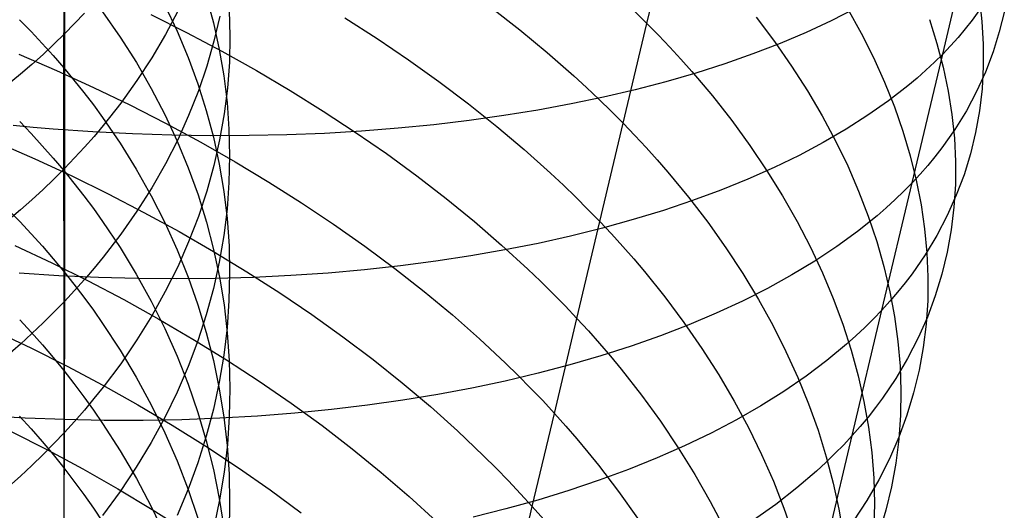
# Model space of a CAD drawing. Extents: x -383 to 1849, y -1185 to -529.
# Tile 727 of 870: x 1802.47 to 1814.03, y -1074.37 to -1068.61. Entities that reach past the tile are written whole.
import ezdxf

# ---------------------------------------------------------------- set-up
doc = ezdxf.new("R2010")
doc.units = 0
doc.layers.add('PREDEFINITO', color=7, linetype='CONTINUOUS')

msp = doc.modelspace()

# ---------------------------------------------------------------- linework, layer by layer
at = {"layer": 'PREDEFINITO'}
for p, q in [((1802.994, -1067.178, 656.777), (1802.994, -1068.778, 655.761)), ((1809.835, -1068.654, 514.6), (1810.117, -1067.463, 513.65)), ((1813.309, -1069.015, 496.529), (1813.672, -1067.485, 495.592)), ((1802.986, -1067.948, 637.828), (1802.985, -1069.174, 636.801)), ((1804.66, -1068.341, 643.337), (1804.744, -1068.649, 643.711)), ((1813.74, -1068.366, 504.684), (1813.77, -1068.633, 504.271)), ((1804.173, -1068.441, 640.859), (1804.318, -1068.745, 641.214)), ((1804.324, -1068.51, 652.178), (1804.18, -1068.786, 652.556)), ((1804.93, -1068.498, 646.257), (1804.938, -1068.803, 646.643)), ((1808.006, -1068.468, 516.87), (1808.342, -1068.73, 516.63)), ((1812.28, -1068.48, 493.225), (1811.999, -1068.623, 492.851)), ((1812.192, -1068.481, 510.075), (1812.351, -1068.768, 509.71)), ((1813.804, -1068.411, 497.765), (1813.654, -1068.618, 497.35)), ((1814.033, -1068.509, 501.234), (1813.974, -1068.752, 500.811)), ((1802.468, -1068.613, 636.196), (1802.603, -1068.751, 636.345)), ((1803.229, -1068.534, 655.412), (1803.113, -1068.657, 655.587)), ((1803.443, -1068.52, 638.47), (1803.649, -1068.815, 638.8)), ((1804.007, -1068.55, 520.481), (1804.429, -1068.762, 520.342)), ((1804.818, -1068.569, 649.224), (1804.749, -1068.863, 649.612)), ((1806.289, -1068.589, 518.689), (1806.667, -1068.832, 518.494)), ((1809.694, -1068.516, 514.743), (1809.835, -1068.654, 514.6)), ((1811.119, -1068.58, 512.407), (1811.334, -1068.867, 512.075)), ((1811.999, -1068.623, 492.851), (1811.705, -1068.76, 492.484)), ((1813.155, -1068.609, 507.237), (1813.242, -1068.89, 506.842)), ((1813.654, -1068.618, 497.35), (1813.574, -1068.719, 497.143)), ((1803.113, -1068.657, 655.587), (1802.994, -1068.778, 655.761)), ((1804.744, -1068.649, 643.711), (1804.812, -1068.959, 644.087)), ((1808.342, -1068.73, 516.63), (1808.665, -1068.997, 516.381)), ((1809.556, -1069.827, 515.573), (1809.835, -1068.654, 514.6)), ((1809.835, -1068.654, 514.6), (1809.972, -1068.793, 514.454)), ((1813.574, -1068.719, 497.143), (1813.489, -1068.819, 496.937)), ((1813.77, -1068.633, 504.271), (1813.785, -1068.899, 503.857)), ((1802.603, -1068.751, 636.345), (1802.734, -1068.89, 636.495)), ((1802.994, -1068.778, 655.761), (1802.87, -1068.899, 655.933)), ((1802.994, -1068.778, 655.761), (1802.994, -1070.358, 654.714)), ((1803.649, -1068.815, 638.8), (1803.839, -1069.114, 639.135)), ((1804.18, -1068.786, 652.556), (1804.02, -1069.058, 652.929)), ((1804.318, -1068.745, 641.214), (1804.447, -1069.053, 641.573)), ((1804.429, -1068.762, 520.342), (1804.842, -1068.982, 520.192)), ((1804.938, -1068.803, 646.643), (1804.931, -1069.108, 647.029)), ((1806.667, -1068.832, 518.494), (1807.035, -1069.082, 518.288)), ((1809.972, -1068.793, 514.454), (1810.105, -1068.934, 514.307)), ((1811.705, -1068.76, 492.484), (1811.399, -1068.889, 492.125)), ((1812.351, -1068.768, 509.71), (1812.495, -1069.056, 509.339)), ((1813.489, -1068.819, 496.937), (1813.401, -1068.918, 496.733)), ((1813.974, -1068.752, 500.811), (1813.9, -1068.99, 500.39)), ((1802.734, -1068.89, 636.495), (1802.862, -1069.032, 636.647)), ((1802.87, -1068.899, 655.933), (1802.743, -1069.018, 656.103)), ((1804.749, -1068.863, 649.612), (1804.666, -1069.156, 649.997)), ((1804.812, -1068.959, 644.087), (1804.866, -1069.27, 644.464)), ((1810.105, -1068.934, 514.307), (1810.235, -1069.075, 514.157)), ((1811.399, -1068.889, 492.125), (1811.081, -1069.012, 491.772)), ((1811.334, -1068.867, 512.075), (1811.535, -1069.156, 511.735)), ((1813.242, -1068.89, 506.842), (1813.315, -1069.17, 506.443)), ((1813.401, -1068.918, 496.733), (1813.309, -1069.015, 496.529)), ((1813.785, -1068.899, 503.857), (1813.786, -1069.162, 503.441)), ((1802.458, -1069.015, 521.823), (1802.9, -1069.206, 521.719)), ((1802.743, -1069.018, 656.103), (1802.612, -1069.135, 656.272)), ((1802.862, -1069.032, 636.647), (1802.986, -1069.174, 636.801)), ((1804.02, -1069.058, 652.929), (1803.845, -1069.326, 653.298)), ((1804.447, -1069.053, 641.573), (1804.561, -1069.363, 641.935)), ((1804.842, -1068.982, 520.192), (1805.248, -1069.209, 520.031)), ((1807.035, -1069.082, 518.288), (1807.392, -1069.337, 518.072)), ((1808.665, -1068.997, 516.381), (1808.975, -1069.269, 516.121)), ((1810.235, -1069.075, 514.157), (1810.362, -1069.218, 514.004)), ((1811.081, -1069.012, 491.772), (1810.751, -1069.128, 491.428)), ((1812.495, -1069.056, 509.339), (1812.625, -1069.344, 508.963)), ((1812.95, -1070.526, 497.498), (1813.309, -1069.015, 496.529)), ((1813.309, -1069.015, 496.529), (1813.212, -1069.11, 496.327)), ((1813.9, -1068.99, 500.39), (1813.811, -1069.225, 499.969)), ((1802.612, -1069.135, 656.272), (1802.477, -1069.252, 656.438)), ((1802.985, -1069.174, 636.801), (1802.985, -1070.381, 635.749)), ((1802.986, -1069.174, 636.801), (1803.106, -1069.319, 636.957)), ((1803.839, -1069.114, 639.135), (1804.014, -1069.417, 639.475)), ((1804.666, -1069.156, 649.997), (1804.567, -1069.447, 650.38)), ((1804.931, -1069.108, 647.029), (1804.908, -1069.413, 647.415)), ((1810.751, -1069.128, 491.428), (1810.41, -1069.237, 491.092)), ((1811.535, -1069.156, 511.735), (1811.721, -1069.447, 511.388)), ((1813.112, -1069.204, 496.126), (1813.008, -1069.296, 495.926)), ((1813.212, -1069.11, 496.327), (1813.112, -1069.204, 496.126)), ((1813.315, -1069.17, 506.443), (1813.374, -1069.448, 506.041)), ((1813.786, -1069.162, 503.441), (1813.771, -1069.422, 503.024)), ((1802.477, -1069.252, 656.438), (1802.197, -1069.48, 656.766)), ((1802.9, -1069.206, 521.719), (1803.334, -1069.405, 521.604)), ((1803.106, -1069.319, 636.957), (1803.222, -1069.464, 637.114)), ((1804.866, -1069.27, 644.464), (1804.904, -1069.582, 644.843)), ((1805.248, -1069.209, 520.031), (1805.644, -1069.442, 519.86)), ((1808.975, -1069.269, 516.121), (1809.126, -1069.407, 515.987)), ((1810.41, -1069.237, 491.092), (1810.059, -1069.339, 490.764)), ((1810.362, -1069.218, 514.004), (1810.604, -1069.505, 513.693)), ((1813.008, -1069.296, 495.926), (1812.9, -1069.387, 495.727)), ((1813.811, -1069.225, 499.969), (1813.707, -1069.455, 499.55)), ((1803.334, -1069.405, 521.604), (1803.762, -1069.612, 521.477)), ((1803.845, -1069.326, 653.298), (1803.655, -1069.591, 653.661)), ((1804.014, -1069.417, 639.475), (1804.174, -1069.725, 639.82)), ((1804.561, -1069.363, 641.935), (1804.66, -1069.676, 642.301)), ((1804.908, -1069.413, 647.415), (1804.87, -1069.717, 647.8)), ((1807.392, -1069.337, 518.072), (1807.738, -1069.598, 517.846)), ((1809.126, -1069.407, 515.987), (1809.273, -1069.546, 515.852)), ((1809.697, -1069.433, 490.445), (1809.325, -1069.52, 490.135)), ((1810.059, -1069.339, 490.764), (1809.697, -1069.433, 490.445)), ((1812.625, -1069.344, 508.963), (1812.741, -1069.633, 508.582)), ((1812.9, -1069.387, 495.727), (1812.673, -1069.563, 495.334)), ((1813.771, -1069.422, 503.024), (1813.741, -1069.679, 502.606)), ((1803.222, -1069.464, 637.114), (1803.334, -1069.612, 637.272)), ((1804.567, -1069.447, 650.38), (1804.453, -1069.735, 650.76)), ((1805.644, -1069.442, 519.86), (1806.031, -1069.683, 519.678)), ((1809.325, -1069.52, 490.135), (1808.944, -1069.6, 489.835)), ((1809.273, -1069.546, 515.852), (1809.416, -1069.685, 515.713)), ((1810.604, -1069.505, 513.693), (1810.832, -1069.795, 513.374)), ((1811.721, -1069.447, 511.388), (1811.893, -1069.739, 511.034)), ((1813.374, -1069.448, 506.041), (1813.417, -1069.725, 505.636)), ((1813.707, -1069.455, 499.55), (1813.587, -1069.68, 499.134)), ((1803.334, -1069.612, 637.272), (1803.442, -1069.76, 637.432)), ((1803.655, -1069.591, 653.661), (1803.45, -1069.851, 654.019)), ((1803.762, -1069.612, 521.477), (1804.182, -1069.827, 521.34)), ((1804.904, -1069.582, 644.843), (1804.926, -1069.895, 645.223)), ((1807.738, -1069.598, 517.846), (1808.072, -1069.864, 517.61)), ((1808.944, -1069.6, 489.835), (1808.554, -1069.672, 489.544)), ((1812.673, -1069.563, 495.334), (1812.431, -1069.733, 494.946)), ((1812.741, -1069.633, 508.582), (1812.842, -1069.921, 508.196)), ((1803.442, -1069.76, 637.432), (1803.648, -1070.061, 637.756)), ((1804.174, -1069.725, 639.82), (1804.319, -1070.036, 640.169)), ((1804.453, -1069.735, 650.76), (1804.324, -1070.02, 651.136)), ((1804.66, -1069.676, 642.301), (1804.744, -1069.991, 642.668)), ((1804.87, -1069.717, 647.8), (1804.817, -1070.021, 648.183)), ((1806.031, -1069.683, 519.678), (1806.408, -1069.93, 519.485)), ((1808.156, -1069.737, 489.264), (1807.749, -1069.794, 488.994)), ((1808.554, -1069.672, 489.544), (1808.156, -1069.737, 489.264)), ((1809.416, -1069.685, 515.713), (1809.556, -1069.827, 515.573)), ((1811.893, -1069.739, 511.034), (1812.05, -1070.033, 510.674)), ((1812.431, -1069.733, 494.946), (1812.176, -1069.897, 494.563)), ((1813.417, -1069.725, 505.636), (1813.446, -1070, 505.229)), ((1813.587, -1069.68, 499.134), (1813.451, -1069.9, 498.72)), ((1813.741, -1069.679, 502.606), (1813.696, -1069.933, 502.188)), ((1802.627, -1069.875, 486.747), (1802.391, -1069.854, 486.69)), ((1802.469, -1069.807, 635.155), (1802.603, -1069.948, 635.301)), ((1802.862, -1069.895, 486.808), (1802.627, -1069.875, 486.747)), ((1803.329, -1069.927, 486.942), (1802.862, -1069.895, 486.808)), ((1803.45, -1069.851, 654.019), (1803.342, -1069.98, 654.195)), ((1804.182, -1069.827, 521.34), (1804.595, -1070.049, 521.192)), ((1804.926, -1069.895, 645.223), (1804.934, -1070.208, 645.603)), ((1806.913, -1069.885, 488.487), (1806.484, -1069.919, 488.25)), ((1807.334, -1069.844, 488.735), (1806.913, -1069.885, 488.487)), ((1807.749, -1069.794, 488.994), (1807.334, -1069.844, 488.735)), ((1808.072, -1069.864, 517.61), (1808.394, -1070.136, 517.364)), ((1809.282, -1070.981, 516.568), (1809.556, -1069.827, 515.573)), ((1809.556, -1069.827, 515.573), (1809.693, -1069.969, 515.429)), ((1810.832, -1069.795, 513.374), (1811.045, -1070.088, 513.046)), ((1812.176, -1069.897, 494.563), (1811.907, -1070.053, 494.187)), ((1802.603, -1069.948, 635.301), (1802.734, -1070.091, 635.449)), ((1803.342, -1069.98, 654.195), (1803.229, -1070.107, 654.37)), ((1803.794, -1069.951, 487.089), (1803.329, -1069.927, 486.942)), ((1804.254, -1069.966, 487.25), (1803.794, -1069.951, 487.089)), ((1804.711, -1069.973, 487.425), (1804.254, -1069.966, 487.25)), ((1805.162, -1069.972, 487.612), (1804.711, -1069.973, 487.425)), ((1804.744, -1069.991, 642.668), (1804.812, -1070.308, 643.038)), ((1805.608, -1069.962, 487.812), (1805.162, -1069.972, 487.612)), ((1806.049, -1069.945, 488.025), (1805.608, -1069.962, 487.812)), ((1806.484, -1069.919, 488.25), (1806.049, -1069.945, 488.025)), ((1806.408, -1069.93, 519.485), (1806.775, -1070.183, 519.282)), ((1809.693, -1069.969, 515.429), (1809.826, -1070.112, 515.284)), ((1812.842, -1069.921, 508.196), (1812.928, -1070.209, 507.806)), ((1813.451, -1069.9, 498.72), (1813.3, -1070.114, 498.309)), ((1813.446, -1070, 505.229), (1813.459, -1070.274, 504.819)), ((1813.696, -1069.933, 502.188), (1813.635, -1070.184, 501.771)), ((1802.204, -1070.052, 522.83), (1802.645, -1070.244, 522.728)), ((1802.734, -1070.091, 635.449), (1802.862, -1070.235, 635.598)), ((1803.229, -1070.107, 654.37), (1803.113, -1070.233, 654.543)), ((1803.648, -1070.061, 637.756), (1803.838, -1070.367, 638.086)), ((1804.324, -1070.02, 651.136), (1804.18, -1070.303, 651.508)), ((1804.319, -1070.036, 640.169), (1804.449, -1070.35, 640.521)), ((1804.595, -1070.049, 521.192), (1804.999, -1070.279, 521.034)), ((1804.817, -1070.021, 648.183), (1804.749, -1070.323, 648.565)), ((1809.826, -1070.112, 515.284), (1809.955, -1070.256, 515.136)), ((1811.045, -1070.088, 513.046), (1811.244, -1070.383, 512.711)), ((1811.907, -1070.053, 494.187), (1811.624, -1070.203, 493.817)), ((1812.05, -1070.033, 510.674), (1812.193, -1070.327, 510.309)), ((1813.3, -1070.114, 498.309), (1813.218, -1070.219, 498.105)), ((1802.645, -1070.244, 522.728), (1803.08, -1070.445, 522.614)), ((1802.862, -1070.235, 635.598), (1802.986, -1070.381, 635.749)), ((1803.113, -1070.233, 654.543), (1802.994, -1070.358, 654.714)), ((1804.934, -1070.208, 645.603), (1804.926, -1070.521, 645.984)), ((1806.775, -1070.183, 519.282), (1807.131, -1070.443, 519.07)), ((1808.394, -1070.136, 517.364), (1808.704, -1070.413, 517.109)), ((1811.624, -1070.203, 493.817), (1811.329, -1070.347, 493.454)), ((1812.928, -1070.209, 507.806), (1812.999, -1070.496, 507.412)), ((1813.218, -1070.219, 498.105), (1813.133, -1070.323, 497.901)), ((1813.635, -1070.184, 501.771), (1813.56, -1070.43, 501.354)), ((1802.994, -1070.358, 654.714), (1802.87, -1070.482, 654.884)), ((1802.994, -1070.358, 654.714), (1802.994, -1071.918, 653.635)), ((1804.18, -1070.303, 651.508), (1804.02, -1070.583, 651.876)), ((1804.449, -1070.35, 640.521), (1804.563, -1070.667, 640.877)), ((1804.749, -1070.323, 648.565), (1804.665, -1070.623, 648.944)), ((1804.812, -1070.308, 643.038), (1804.866, -1070.627, 643.409)), ((1804.999, -1070.279, 521.034), (1805.394, -1070.516, 520.865)), ((1809.955, -1070.256, 515.136), (1810.081, -1070.401, 514.986)), ((1811.329, -1070.347, 493.454), (1811.021, -1070.483, 493.099)), ((1812.193, -1070.327, 510.309), (1812.322, -1070.623, 509.937)), ((1813.133, -1070.323, 497.901), (1813.043, -1070.425, 497.699)), ((1813.459, -1070.274, 504.819), (1813.458, -1070.544, 504.408)), ((1802.985, -1070.381, 635.749), (1802.986, -1071.565, 634.675)), ((1802.986, -1070.381, 635.749), (1803.106, -1070.528, 635.902)), ((1803.08, -1070.445, 522.614), (1803.507, -1070.655, 522.49)), ((1803.838, -1070.367, 638.086), (1804.013, -1070.677, 638.42)), ((1807.131, -1070.443, 519.07), (1807.476, -1070.708, 518.847)), ((1808.704, -1070.413, 517.109), (1808.854, -1070.553, 516.977)), ((1810.081, -1070.401, 514.986), (1810.323, -1070.693, 514.68)), ((1811.244, -1070.383, 512.711), (1811.429, -1070.68, 512.369)), ((1813.043, -1070.425, 497.699), (1812.95, -1070.526, 497.498)), ((1813.56, -1070.43, 501.354), (1813.469, -1070.672, 500.938)), ((1802.87, -1070.482, 654.884), (1802.743, -1070.604, 655.052)), ((1803.106, -1070.528, 635.902), (1803.222, -1070.677, 636.056)), ((1804.02, -1070.583, 651.876), (1803.845, -1070.858, 652.239)), ((1804.926, -1070.521, 645.984), (1804.904, -1070.833, 646.363)), ((1805.394, -1070.516, 520.865), (1805.779, -1070.759, 520.686)), ((1808.854, -1070.553, 516.977), (1809, -1070.694, 516.843)), ((1811.021, -1070.483, 493.099), (1810.702, -1070.612, 492.75)), ((1812.596, -1072.019, 498.495), (1812.95, -1070.526, 497.498)), ((1812.95, -1070.526, 497.498), (1812.853, -1070.625, 497.298)), ((1812.999, -1070.496, 507.412), (1813.056, -1070.782, 507.015)), ((1813.458, -1070.544, 504.408), (1813.441, -1070.812, 503.996)), ((1802.189, -1070.697, 633.81), (1802.469, -1070.98, 634.091)), ((1802.743, -1070.604, 655.052), (1802.612, -1070.725, 655.218)), ((1803.222, -1070.677, 636.056), (1803.334, -1070.827, 636.211)), ((1803.507, -1070.655, 522.49), (1803.928, -1070.872, 522.355)), ((1804.013, -1070.677, 638.42), (1804.173, -1070.991, 638.759)), ((1804.563, -1070.667, 640.877), (1804.662, -1070.987, 641.235)), ((1804.665, -1070.623, 648.944), (1804.567, -1070.921, 649.321)), ((1804.866, -1070.627, 643.409), (1804.904, -1070.946, 643.782)), ((1807.476, -1070.708, 518.847), (1807.809, -1070.979, 518.614)), ((1809, -1070.694, 516.843), (1809.143, -1070.837, 516.707)), ((1810.323, -1070.693, 514.68), (1810.549, -1070.989, 514.365)), ((1810.702, -1070.612, 492.75), (1810.37, -1070.734, 492.409)), ((1811.429, -1070.68, 512.369), (1811.6, -1070.979, 512.02)), ((1812.322, -1070.623, 509.937), (1812.435, -1070.918, 509.561)), ((1812.853, -1070.625, 497.298), (1812.752, -1070.722, 497.099)), ((1813.469, -1070.672, 500.938), (1813.362, -1070.91, 500.524)), ((1802.612, -1070.725, 655.218), (1802.477, -1070.844, 655.382)), ((1805.779, -1070.759, 520.686), (1806.155, -1071.01, 520.496)), ((1810.37, -1070.734, 492.409), (1810.028, -1070.849, 492.077)), ((1812.647, -1070.818, 496.901), (1812.538, -1070.912, 496.705)), ((1812.752, -1070.722, 497.099), (1812.647, -1070.818, 496.901)), ((1813.056, -1070.782, 507.015), (1813.097, -1071.066, 506.615)), ((1813.441, -1070.812, 503.996), (1813.409, -1071.077, 503.584)), ((1802.477, -1070.844, 655.382), (1802.197, -1071.08, 655.705)), ((1803.334, -1070.827, 636.211), (1803.442, -1070.979, 636.368)), ((1803.845, -1070.858, 652.239), (1803.655, -1071.13, 652.597)), ((1803.928, -1070.872, 522.355), (1804.34, -1071.097, 522.21)), ((1804.567, -1070.921, 649.321), (1804.453, -1071.217, 649.695)), ((1804.904, -1070.833, 646.363), (1804.865, -1071.145, 646.742)), ((1809.143, -1070.837, 516.707), (1809.282, -1070.981, 516.568)), ((1810.028, -1070.849, 492.077), (1809.675, -1070.957, 491.753)), ((1812.538, -1070.912, 496.705), (1812.309, -1071.096, 496.316)), ((1812.435, -1070.918, 509.561), (1812.535, -1071.214, 509.18)), ((1813.362, -1070.91, 500.524), (1813.24, -1071.142, 500.113)), ((1802.469, -1070.98, 634.091), (1802.603, -1071.124, 634.235)), ((1803.442, -1070.979, 636.368), (1803.648, -1071.286, 636.687)), ((1804.173, -1070.991, 638.759), (1804.318, -1071.31, 639.102)), ((1804.662, -1070.987, 641.235), (1804.746, -1071.309, 641.596)), ((1804.904, -1070.946, 643.782), (1804.927, -1071.266, 644.156)), ((1806.155, -1071.01, 520.496), (1806.521, -1071.267, 520.297)), ((1807.809, -1070.979, 518.614), (1808.129, -1071.256, 518.372)), ((1809.013, -1072.116, 517.587), (1809.282, -1070.981, 516.568)), ((1809.282, -1070.981, 516.568), (1809.418, -1071.125, 516.427)), ((1809.675, -1070.957, 491.753), (1809.312, -1071.058, 491.437)), ((1810.549, -1070.989, 514.365), (1810.762, -1071.288, 514.043)), ((1811.6, -1070.979, 512.02), (1811.756, -1071.28, 511.665)), ((1802.603, -1071.124, 634.235), (1802.735, -1071.269, 634.38)), ((1803.655, -1071.13, 652.597), (1803.45, -1071.397, 652.95)), ((1804.34, -1071.097, 522.21), (1804.744, -1071.33, 522.054)), ((1804.865, -1071.145, 646.742), (1804.812, -1071.456, 647.12)), ((1808.939, -1071.15, 491.131), (1808.557, -1071.236, 490.834)), ((1809.312, -1071.058, 491.437), (1808.939, -1071.15, 491.131)), ((1809.418, -1071.125, 516.427), (1809.551, -1071.271, 516.284)), ((1812.309, -1071.096, 496.316), (1812.066, -1071.273, 495.932)), ((1813.097, -1071.066, 506.615), (1813.124, -1071.349, 506.212)), ((1813.24, -1071.142, 500.113), (1813.102, -1071.37, 499.703)), ((1813.409, -1071.077, 503.584), (1813.362, -1071.339, 503.171)), ((1802.411, -1071.261, 523.762), (1802.845, -1071.465, 523.65)), ((1802.735, -1071.269, 634.38), (1802.862, -1071.417, 634.526)), ((1803.648, -1071.286, 636.687), (1803.838, -1071.599, 637.01)), ((1804.453, -1071.217, 649.695), (1804.324, -1071.51, 650.066)), ((1804.927, -1071.266, 644.156), (1804.934, -1071.587, 644.53)), ((1806.521, -1071.267, 520.297), (1806.875, -1071.53, 520.087)), ((1808.129, -1071.256, 518.372), (1808.437, -1071.537, 518.119)), ((1808.557, -1071.236, 490.834), (1808.166, -1071.313, 490.546)), ((1809.551, -1071.271, 516.284), (1809.68, -1071.418, 516.138)), ((1811.756, -1071.28, 511.665), (1811.897, -1071.581, 511.304)), ((1812.066, -1071.273, 495.932), (1811.808, -1071.444, 495.554)), ((1812.535, -1071.214, 509.18), (1812.619, -1071.509, 508.795)), ((1803.45, -1071.397, 652.95), (1803.342, -1071.529, 653.123)), ((1804.318, -1071.31, 639.102), (1804.447, -1071.631, 639.448)), ((1804.744, -1071.33, 522.054), (1805.138, -1071.57, 521.888)), ((1804.746, -1071.309, 641.596), (1804.815, -1071.633, 641.959)), ((1807.766, -1071.383, 490.269), (1807.358, -1071.446, 490.002)), ((1808.166, -1071.313, 490.546), (1807.766, -1071.383, 490.269)), ((1810.762, -1071.288, 514.043), (1810.96, -1071.589, 513.713)), ((1813.102, -1071.37, 499.703), (1812.949, -1071.592, 499.297)), ((1813.124, -1071.349, 506.212), (1813.136, -1071.63, 505.808)), ((1813.362, -1071.339, 503.171), (1813.3, -1071.597, 502.758)), ((1802.845, -1071.465, 523.65), (1803.271, -1071.676, 523.528)), ((1802.862, -1071.417, 634.526), (1802.986, -1071.565, 634.674)), ((1804.324, -1071.51, 650.066), (1804.179, -1071.8, 650.433)), ((1804.812, -1071.456, 647.12), (1804.744, -1071.766, 647.496)), ((1806.943, -1071.5, 489.746), (1806.52, -1071.546, 489.5)), ((1807.358, -1071.446, 490.002), (1806.943, -1071.5, 489.746)), ((1809.68, -1071.418, 516.138), (1809.805, -1071.566, 515.991)), ((1811.808, -1071.444, 495.554), (1811.537, -1071.607, 495.182)), ((1812.619, -1071.509, 508.795), (1812.689, -1071.803, 508.406)), ((1802.93, -1071.616, 487.972), (1802.462, -1071.586, 487.841)), ((1803.395, -1071.638, 488.118), (1802.93, -1071.616, 487.972)), ((1802.986, -1071.565, 634.675), (1802.986, -1072.729, 633.575)), ((1802.986, -1071.565, 634.674), (1803.106, -1071.716, 634.824)), ((1803.342, -1071.529, 653.123), (1803.23, -1071.66, 653.296)), ((1803.838, -1071.599, 637.01), (1804.013, -1071.915, 637.338)), ((1804.447, -1071.631, 639.448), (1804.561, -1071.956, 639.798)), ((1804.815, -1071.633, 641.959), (1804.869, -1071.959, 642.324)), ((1804.934, -1071.587, 644.53), (1804.926, -1071.907, 644.904)), ((1805.138, -1071.57, 521.888), (1805.524, -1071.817, 521.712)), ((1805.655, -1071.614, 489.044), (1805.213, -1071.636, 488.833)), ((1806.09, -1071.584, 489.266), (1805.655, -1071.614, 489.044)), ((1806.52, -1071.546, 489.5), (1806.09, -1071.584, 489.266)), ((1806.875, -1071.53, 520.087), (1807.219, -1071.8, 519.868)), ((1808.437, -1071.537, 518.119), (1808.586, -1071.68, 517.99)), ((1809.805, -1071.566, 515.991), (1810.045, -1071.864, 515.689)), ((1810.96, -1071.589, 513.713), (1811.144, -1071.893, 513.376)), ((1811.537, -1071.607, 495.182), (1811.253, -1071.764, 494.816)), ((1811.897, -1071.581, 511.304), (1812.024, -1071.883, 510.938)), ((1812.949, -1071.592, 499.297), (1812.867, -1071.701, 499.095)), ((1813.136, -1071.63, 505.808), (1813.133, -1071.908, 505.402)), ((1813.3, -1071.597, 502.758), (1813.222, -1071.851, 502.346)), ((1803.106, -1071.716, 634.824), (1803.222, -1071.867, 634.975)), ((1803.23, -1071.66, 653.296), (1803.114, -1071.79, 653.466)), ((1803.271, -1071.676, 523.528), (1803.69, -1071.896, 523.395)), ((1803.856, -1071.65, 488.277), (1803.395, -1071.638, 488.118)), ((1804.313, -1071.654, 488.45), (1803.856, -1071.65, 488.277)), ((1804.765, -1071.649, 488.635), (1804.313, -1071.654, 488.45)), ((1805.213, -1071.636, 488.833), (1804.765, -1071.649, 488.635)), ((1808.586, -1071.68, 517.99), (1808.732, -1071.824, 517.858)), ((1812.867, -1071.701, 499.095), (1812.78, -1071.809, 498.894)), ((1803.114, -1071.79, 653.466), (1802.994, -1071.918, 653.635)), ((1804.179, -1071.8, 650.433), (1804.02, -1072.086, 650.795)), ((1804.744, -1071.766, 647.496), (1804.66, -1072.074, 647.87)), ((1805.524, -1071.817, 521.712), (1805.899, -1072.071, 521.526)), ((1807.219, -1071.8, 519.868), (1807.55, -1072.075, 519.639)), ((1808.732, -1071.824, 517.858), (1808.874, -1071.969, 517.723)), ((1810.045, -1071.864, 515.689), (1810.27, -1072.166, 515.379)), ((1811.253, -1071.764, 494.816), (1810.956, -1071.914, 494.458)), ((1812.689, -1071.803, 508.406), (1812.743, -1072.096, 508.014)), ((1812.78, -1071.809, 498.894), (1812.69, -1071.914, 498.694)), ((1813.222, -1071.851, 502.346), (1813.13, -1072.101, 501.936)), ((1802.994, -1071.918, 653.635), (1802.87, -1072.045, 653.802)), ((1802.994, -1071.918, 653.635), (1802.986, -1074.978, 651.398)), ((1803.222, -1071.867, 634.975), (1803.334, -1072.021, 635.128)), ((1803.69, -1071.896, 523.395), (1804.102, -1072.124, 523.252)), ((1804.013, -1071.915, 637.338), (1804.173, -1072.237, 637.671)), ((1804.561, -1071.956, 639.798), (1804.66, -1072.283, 640.15)), ((1804.869, -1071.959, 642.324), (1804.907, -1072.285, 642.69)), ((1804.926, -1071.907, 644.904), (1804.904, -1072.227, 645.277)), ((1808.874, -1071.969, 517.723), (1809.013, -1072.116, 517.587)), ((1810.956, -1071.914, 494.458), (1810.647, -1072.057, 494.106)), ((1811.144, -1071.893, 513.376), (1811.313, -1072.198, 513.032)), ((1812.024, -1071.883, 510.938), (1812.136, -1072.186, 510.567)), ((1812.69, -1071.914, 498.694), (1812.596, -1072.019, 498.495)), ((1813.133, -1071.908, 505.402), (1813.114, -1072.184, 504.995)), ((1802.87, -1072.045, 653.802), (1802.743, -1072.17, 653.968)), ((1803.334, -1072.021, 635.128), (1803.442, -1072.175, 635.282)), ((1804.02, -1072.086, 650.795), (1803.845, -1072.369, 651.153)), ((1804.66, -1072.074, 647.87), (1804.561, -1072.38, 648.241)), ((1805.899, -1072.071, 521.526), (1806.265, -1072.332, 521.33)), ((1807.55, -1072.075, 519.639), (1807.869, -1072.356, 519.4)), ((1810.647, -1072.057, 494.106), (1810.326, -1072.193, 493.761)), ((1812.246, -1073.493, 499.522), (1812.596, -1072.019, 498.495)), ((1812.596, -1072.019, 498.495), (1812.498, -1072.122, 498.298)), ((1802.469, -1072.133, 633.004), (1802.603, -1072.279, 633.145)), ((1802.743, -1072.17, 653.968), (1802.612, -1072.295, 654.132)), ((1803.442, -1072.175, 635.282), (1803.648, -1072.489, 635.594)), ((1804.102, -1072.124, 523.252), (1804.504, -1072.36, 523.099)), ((1808.749, -1073.231, 518.627), (1809.013, -1072.116, 517.587)), ((1809.013, -1072.116, 517.587), (1809.148, -1072.263, 517.447)), ((1810.326, -1072.193, 493.761), (1809.993, -1072.321, 493.424)), ((1810.27, -1072.166, 515.379), (1810.481, -1072.471, 515.061)), ((1811.313, -1072.198, 513.032), (1811.468, -1072.505, 512.683)), ((1812.136, -1072.186, 510.567), (1812.234, -1072.488, 510.191)), ((1812.498, -1072.122, 498.298), (1812.396, -1072.223, 498.101)), ((1812.743, -1072.096, 508.014), (1812.783, -1072.388, 507.619)), ((1813.13, -1072.101, 501.936), (1813.021, -1072.346, 501.527)), ((1813.114, -1072.184, 504.995), (1813.081, -1072.457, 504.588)), ((1802.167, -1072.258, 524.813), (1802.601, -1072.464, 524.703)), ((1802.612, -1072.295, 654.132), (1802.478, -1072.418, 654.293)), ((1802.603, -1072.279, 633.145), (1802.735, -1072.427, 633.287)), ((1804.173, -1072.237, 637.671), (1804.318, -1072.561, 638.007)), ((1804.66, -1072.283, 640.15), (1804.744, -1072.612, 640.505)), ((1804.904, -1072.227, 645.277), (1804.866, -1072.547, 645.65)), ((1804.907, -1072.285, 642.69), (1804.93, -1072.612, 643.057)), ((1809.148, -1072.263, 517.447), (1809.28, -1072.412, 517.306)), ((1809.993, -1072.321, 493.424), (1809.649, -1072.442, 493.096)), ((1812.29, -1072.322, 497.906), (1812.18, -1072.42, 497.711)), ((1812.396, -1072.223, 498.101), (1812.29, -1072.322, 497.906)), ((1802.478, -1072.418, 654.293), (1802.198, -1072.659, 654.611)), ((1802.735, -1072.427, 633.287), (1802.862, -1072.577, 633.43)), ((1803.845, -1072.369, 651.153), (1803.655, -1072.648, 651.505)), ((1804.561, -1072.38, 648.241), (1804.447, -1072.683, 648.61)), ((1804.504, -1072.36, 523.099), (1804.898, -1072.603, 522.936)), ((1806.265, -1072.332, 521.33), (1806.619, -1072.599, 521.124)), ((1807.869, -1072.356, 519.4), (1808.176, -1072.643, 519.152)), ((1809.28, -1072.412, 517.306), (1809.408, -1072.561, 517.163)), ((1809.649, -1072.442, 493.096), (1809.295, -1072.556, 492.775)), ((1812.18, -1072.42, 497.711), (1811.949, -1072.611, 497.327)), ((1812.783, -1072.388, 507.619), (1812.808, -1072.679, 507.222)), ((1813.021, -1072.346, 501.527), (1812.897, -1072.587, 501.12)), ((1802.601, -1072.464, 524.703), (1803.027, -1072.678, 524.583)), ((1803.648, -1072.489, 635.594), (1803.838, -1072.808, 635.911)), ((1804.866, -1072.547, 645.65), (1804.812, -1072.865, 646.022)), ((1809.295, -1072.556, 492.775), (1808.93, -1072.662, 492.463)), ((1810.481, -1072.471, 515.061), (1810.678, -1072.778, 514.736)), ((1811.468, -1072.505, 512.683), (1811.608, -1072.812, 512.327)), ((1812.234, -1072.488, 510.191), (1812.317, -1072.791, 509.811)), ((1813.081, -1072.457, 504.588), (1813.032, -1072.726, 504.18)), ((1802.862, -1072.577, 633.43), (1802.986, -1072.729, 633.575)), ((1803.655, -1072.648, 651.505), (1803.45, -1072.922, 651.852)), ((1804.318, -1072.561, 638.007), (1804.447, -1072.89, 638.347)), ((1804.744, -1072.612, 640.505), (1804.813, -1072.944, 640.862)), ((1804.898, -1072.603, 522.936), (1805.282, -1072.853, 522.762)), ((1804.93, -1072.612, 643.057), (1804.938, -1072.94, 643.424)), ((1806.619, -1072.599, 521.124), (1806.962, -1072.872, 520.908)), ((1808.176, -1072.643, 519.152), (1808.324, -1072.788, 519.024)), ((1808.93, -1072.662, 492.463), (1808.556, -1072.761, 492.16)), ((1809.408, -1072.561, 517.163), (1809.532, -1072.712, 517.017)), ((1811.949, -1072.611, 497.327), (1811.704, -1072.795, 496.947)), ((1812.897, -1072.587, 501.12), (1812.758, -1072.822, 500.716)), ((1802.986, -1072.729, 633.575), (1802.986, -1073.87, 632.455)), ((1802.986, -1072.729, 633.575), (1803.106, -1072.882, 633.722)), ((1803.027, -1072.678, 524.583), (1803.446, -1072.9, 524.453)), ((1804.447, -1072.683, 648.61), (1804.318, -1072.983, 648.975)), ((1808.556, -1072.761, 492.16), (1808.172, -1072.852, 491.866)), ((1808.324, -1072.788, 519.024), (1808.469, -1072.934, 518.894)), ((1809.532, -1072.712, 517.017), (1809.77, -1073.016, 516.719)), ((1810.678, -1072.778, 514.736), (1810.86, -1073.088, 514.404)), ((1812.808, -1072.679, 507.222), (1812.818, -1072.967, 506.823)), ((1813.032, -1072.726, 504.18), (1812.968, -1072.992, 503.773)), ((1803.106, -1072.882, 633.722), (1803.222, -1073.037, 633.87)), ((1803.446, -1072.9, 524.453), (1803.857, -1073.131, 524.313)), ((1803.838, -1072.808, 635.911), (1804.013, -1073.131, 636.233)), ((1804.447, -1072.89, 638.347), (1804.561, -1073.221, 638.691)), ((1804.812, -1072.865, 646.022), (1804.744, -1073.182, 646.391)), ((1805.282, -1072.853, 522.762), (1805.656, -1073.111, 522.579)), ((1806.962, -1072.872, 520.908), (1807.293, -1073.152, 520.683)), ((1808.172, -1072.852, 491.866), (1807.78, -1072.935, 491.582)), ((1811.704, -1072.795, 496.947), (1811.445, -1072.973, 496.574)), ((1811.608, -1072.812, 512.327), (1811.734, -1073.121, 511.967)), ((1812.317, -1072.791, 509.811), (1812.384, -1073.092, 509.428)), ((1812.758, -1072.822, 500.716), (1812.603, -1073.052, 500.314)), ((1803.45, -1072.922, 651.852), (1803.341, -1073.058, 652.023)), ((1804.318, -1072.983, 648.975), (1804.173, -1073.281, 649.336)), ((1804.813, -1072.944, 640.862), (1804.866, -1073.276, 641.221)), ((1804.938, -1072.94, 643.424), (1804.93, -1073.268, 643.791)), ((1807.379, -1073.01, 491.308), (1806.97, -1073.077, 491.044)), ((1807.78, -1072.935, 491.582), (1807.379, -1073.01, 491.308)), ((1808.469, -1072.934, 518.894), (1808.611, -1073.082, 518.762)), ((1809.77, -1073.016, 516.719), (1809.994, -1073.324, 516.414)), ((1811.445, -1072.973, 496.574), (1811.173, -1073.144, 496.206)), ((1812.818, -1072.967, 506.823), (1812.813, -1073.253, 506.423)), ((1812.968, -1072.992, 503.773), (1812.889, -1073.254, 503.366)), ((1803.222, -1073.037, 633.87), (1803.334, -1073.193, 634.019)), ((1803.341, -1073.058, 652.023), (1803.229, -1073.192, 652.193)), ((1803.857, -1073.131, 524.313), (1804.26, -1073.369, 524.162)), ((1804.013, -1073.131, 636.233), (1804.173, -1073.458, 636.559)), ((1805.656, -1073.111, 522.579), (1806.02, -1073.375, 522.386)), ((1806.553, -1073.136, 490.79), (1806.129, -1073.187, 490.548)), ((1806.97, -1073.077, 491.044), (1806.553, -1073.136, 490.79)), ((1808.611, -1073.082, 518.762), (1808.749, -1073.231, 518.627)), ((1810.86, -1073.088, 514.404), (1811.028, -1073.399, 514.065)), ((1811.734, -1073.121, 511.967), (1811.845, -1073.43, 511.601)), ((1812.384, -1073.092, 509.428), (1812.438, -1073.393, 509.041)), ((1812.603, -1073.052, 500.314), (1812.52, -1073.164, 500.115)), ((1803.229, -1073.192, 652.193), (1803.113, -1073.325, 652.361)), ((1803.334, -1073.193, 634.019), (1803.443, -1073.351, 634.17)), ((1804.561, -1073.221, 638.691), (1804.66, -1073.555, 639.037)), ((1804.744, -1073.182, 646.391), (1804.66, -1073.497, 646.759)), ((1805.699, -1073.229, 490.316), (1805.262, -1073.263, 490.096)), ((1806.129, -1073.187, 490.548), (1805.699, -1073.229, 490.316)), ((1807.293, -1073.152, 520.683), (1807.611, -1073.437, 520.449)), ((1808.489, -1074.326, 519.69), (1808.749, -1073.231, 518.627)), ((1808.749, -1073.231, 518.627), (1808.883, -1073.381, 518.49)), ((1811.173, -1073.144, 496.206), (1810.887, -1073.307, 495.845)), ((1812.52, -1073.164, 500.115), (1812.432, -1073.276, 499.916)), ((1802.533, -1073.286, 489.036), (1802.064, -1073.259, 488.906)), ((1802.468, -1073.263, 631.896), (1802.603, -1073.412, 632.033)), ((1802.999, -1073.304, 489.181), (1802.533, -1073.286, 489.036)), ((1803.113, -1073.325, 652.361), (1802.993, -1073.456, 652.527)), ((1803.46, -1073.314, 489.338), (1802.999, -1073.304, 489.181)), ((1803.443, -1073.351, 634.17), (1803.649, -1073.67, 634.476)), ((1803.918, -1073.314, 489.509), (1803.46, -1073.314, 489.338)), ((1804.371, -1073.306, 489.692), (1803.918, -1073.314, 489.509)), ((1804.173, -1073.281, 649.336), (1804.013, -1073.574, 649.692)), ((1804.819, -1073.289, 489.888), (1804.371, -1073.306, 489.692)), ((1805.262, -1073.263, 490.096), (1804.819, -1073.289, 489.888)), ((1804.866, -1073.276, 641.221), (1804.904, -1073.61, 641.581)), ((1804.93, -1073.268, 643.791), (1804.908, -1073.595, 644.158)), ((1809.994, -1073.324, 516.414), (1810.203, -1073.635, 516.1)), ((1810.887, -1073.307, 495.845), (1810.588, -1073.464, 495.49)), ((1812.432, -1073.276, 499.916), (1812.341, -1073.385, 499.719)), ((1812.813, -1073.253, 506.423), (1812.793, -1073.536, 506.021)), ((1812.889, -1073.254, 503.366), (1812.794, -1073.511, 502.961)), ((1802.368, -1073.443, 525.777), (1802.794, -1073.659, 525.659)), ((1802.603, -1073.412, 632.033), (1802.734, -1073.563, 632.172)), ((1802.993, -1073.456, 652.527), (1802.87, -1073.586, 652.692)), ((1804.173, -1073.458, 636.559), (1804.318, -1073.79, 636.889)), ((1804.26, -1073.369, 524.162), (1804.653, -1073.615, 524.002)), ((1806.02, -1073.375, 522.386), (1806.373, -1073.646, 522.184)), ((1807.611, -1073.437, 520.449), (1807.917, -1073.728, 520.205)), ((1808.883, -1073.381, 518.49), (1809.014, -1073.532, 518.351)), ((1810.588, -1073.464, 495.49), (1810.277, -1073.613, 495.143)), ((1811.028, -1073.399, 514.065), (1811.181, -1073.713, 513.721)), ((1811.845, -1073.43, 511.601), (1811.941, -1073.74, 511.231)), ((1812.341, -1073.385, 499.719), (1812.246, -1073.493, 499.522)), ((1812.438, -1073.393, 509.041), (1812.476, -1073.692, 508.652)), ((1802.734, -1073.563, 632.172), (1802.862, -1073.716, 632.312)), ((1802.87, -1073.586, 652.692), (1802.743, -1073.715, 652.855)), ((1804.013, -1073.574, 649.692), (1803.838, -1073.864, 650.045)), ((1804.66, -1073.497, 646.759), (1804.561, -1073.81, 647.124)), ((1804.66, -1073.555, 639.037), (1804.744, -1073.892, 639.385)), ((1804.908, -1073.595, 644.158), (1804.87, -1073.921, 644.524)), ((1809.014, -1073.532, 518.351), (1809.141, -1073.685, 518.21)), ((1811.901, -1074.948, 500.578), (1812.246, -1073.493, 499.522)), ((1812.246, -1073.493, 499.522), (1812.147, -1073.6, 499.327)), ((1812.794, -1073.511, 502.961), (1812.684, -1073.764, 502.557)), ((1812.793, -1073.536, 506.021), (1812.758, -1073.817, 505.619)), ((1802.794, -1073.659, 525.659), (1803.212, -1073.884, 525.531)), ((1803.649, -1073.67, 634.476), (1803.839, -1073.994, 634.786)), ((1804.653, -1073.615, 524.002), (1805.037, -1073.869, 523.832)), ((1804.904, -1073.61, 641.581), (1804.927, -1073.945, 641.941)), ((1806.373, -1073.646, 522.184), (1806.714, -1073.924, 521.972)), ((1809.141, -1073.685, 518.21), (1809.265, -1073.838, 518.067)), ((1810.277, -1073.613, 495.143), (1809.955, -1073.755, 494.802)), ((1810.203, -1073.635, 516.1), (1810.398, -1073.949, 515.78)), ((1811.181, -1073.713, 513.721), (1811.32, -1074.027, 513.371)), ((1812.044, -1073.704, 499.133), (1811.937, -1073.808, 498.94)), ((1812.147, -1073.6, 499.327), (1812.044, -1073.704, 499.133)), ((1812.476, -1073.692, 508.652), (1812.499, -1073.99, 508.26)), ((1802.743, -1073.715, 652.855), (1802.612, -1073.843, 653.016)), ((1802.862, -1073.716, 632.312), (1802.986, -1073.87, 632.454)), ((1804.318, -1073.79, 636.889), (1804.447, -1074.125, 637.223)), ((1804.561, -1073.81, 647.124), (1804.447, -1074.121, 647.486)), ((1807.917, -1073.728, 520.205), (1808.065, -1073.876, 520.079)), ((1809.955, -1073.755, 494.802), (1809.62, -1073.89, 494.469)), ((1811.937, -1073.808, 498.94), (1811.827, -1073.909, 498.748)), ((1811.941, -1073.74, 511.231), (1812.022, -1074.049, 510.857)), ((1812.684, -1073.764, 502.557), (1812.559, -1074.012, 502.155)), ((1812.758, -1073.817, 505.619), (1812.707, -1074.094, 505.217)), ((1802.612, -1073.843, 653.016), (1802.477, -1073.969, 653.175)), ((1802.986, -1073.87, 632.455), (1802.986, -1074.989, 631.311)), ((1802.986, -1073.87, 632.454), (1803.106, -1074.026, 632.598)), ((1803.212, -1073.884, 525.531), (1803.623, -1074.117, 525.393)), ((1803.838, -1073.864, 650.045), (1803.648, -1074.15, 650.392)), ((1804.744, -1073.892, 639.385), (1804.812, -1074.23, 639.735)), ((1804.87, -1073.921, 644.524), (1804.817, -1074.247, 644.889)), ((1804.927, -1073.945, 641.941), (1804.934, -1074.28, 642.302)), ((1805.037, -1073.869, 523.832), (1805.411, -1074.13, 523.652)), ((1806.714, -1073.924, 521.972), (1807.044, -1074.208, 521.75)), ((1808.065, -1073.876, 520.079), (1808.21, -1074.024, 519.952)), ((1809.265, -1073.838, 518.067), (1809.501, -1074.148, 517.774)), ((1809.62, -1073.89, 494.469), (1809.275, -1074.017, 494.144)), ((1811.827, -1073.909, 498.748), (1811.594, -1074.107, 498.368)), ((1802.477, -1073.969, 653.175), (1802.197, -1074.216, 653.488)), ((1803.106, -1074.026, 632.598), (1803.222, -1074.184, 632.743)), ((1803.839, -1073.994, 634.786), (1804.014, -1074.324, 635.101)), ((1808.21, -1074.024, 519.952), (1808.351, -1074.174, 519.822)), ((1809.275, -1074.017, 494.144), (1808.919, -1074.137, 493.827)), ((1810.398, -1073.949, 515.78), (1810.579, -1074.265, 515.452)), ((1811.32, -1074.027, 513.371), (1811.444, -1074.343, 513.015)), ((1812.022, -1074.049, 510.857), (1812.088, -1074.357, 510.48)), ((1812.559, -1074.012, 502.155), (1812.417, -1074.255, 501.756)), ((1812.499, -1073.99, 508.26), (1812.507, -1074.286, 507.866)), ((1803.648, -1074.15, 650.392), (1803.443, -1074.431, 650.733)), ((1803.623, -1074.117, 525.393), (1804.025, -1074.358, 525.246)), ((1804.447, -1074.121, 647.486), (1804.318, -1074.429, 647.845)), ((1804.447, -1074.125, 637.223), (1804.561, -1074.463, 637.559)), ((1805.411, -1074.13, 523.652), (1805.774, -1074.398, 523.463)), ((1808.351, -1074.174, 519.822), (1808.489, -1074.326, 519.69)), ((1808.919, -1074.137, 493.827), (1808.553, -1074.249, 493.519)), ((1809.501, -1074.148, 517.774), (1809.724, -1074.461, 517.473)), ((1811.594, -1074.107, 498.368), (1811.348, -1074.299, 497.993)), ((1812.707, -1074.094, 505.217), (1812.641, -1074.367, 504.815)), ((1803.222, -1074.184, 632.743), (1803.334, -1074.343, 632.889)), ((1804.817, -1074.247, 644.889), (1804.749, -1074.571, 645.252)), ((1804.812, -1074.23, 639.735), (1804.865, -1074.57, 640.087)), ((1804.934, -1074.28, 642.302), (1804.927, -1074.615, 642.663)), ((1807.044, -1074.208, 521.75), (1807.361, -1074.497, 521.52)), ((1808.553, -1074.249, 493.519), (1808.178, -1074.353, 493.22)), ((1810.579, -1074.265, 515.452), (1810.745, -1074.584, 515.119)), ((1812.417, -1074.255, 501.756), (1812.261, -1074.492, 501.36)), ((1812.507, -1074.286, 507.866), (1812.5, -1074.579, 507.471)), ((1803.334, -1074.343, 632.889), (1803.443, -1074.504, 633.037)), ((1804.014, -1074.324, 635.101), (1804.175, -1074.657, 635.421)), ((1804.025, -1074.358, 525.246), (1804.417, -1074.607, 525.088)), ((1808.178, -1074.353, 493.22), (1807.793, -1074.449, 492.929)), ((1808.234, -1075.4, 520.774), (1808.489, -1074.326, 519.69)), ((1808.489, -1074.326, 519.69), (1808.623, -1074.478, 519.555)), ((1811.348, -1074.299, 497.993), (1811.087, -1074.483, 497.624)), ((1811.444, -1074.343, 513.015), (1811.553, -1074.659, 512.655)), ((1812.088, -1074.357, 510.48), (1812.14, -1074.665, 510.099)), ((1812.641, -1074.367, 504.815), (1812.56, -1074.636, 504.413))]:
    msp.add_line(p, q, dxfattribs=at)

doc.saveas('drawing.dxf')
